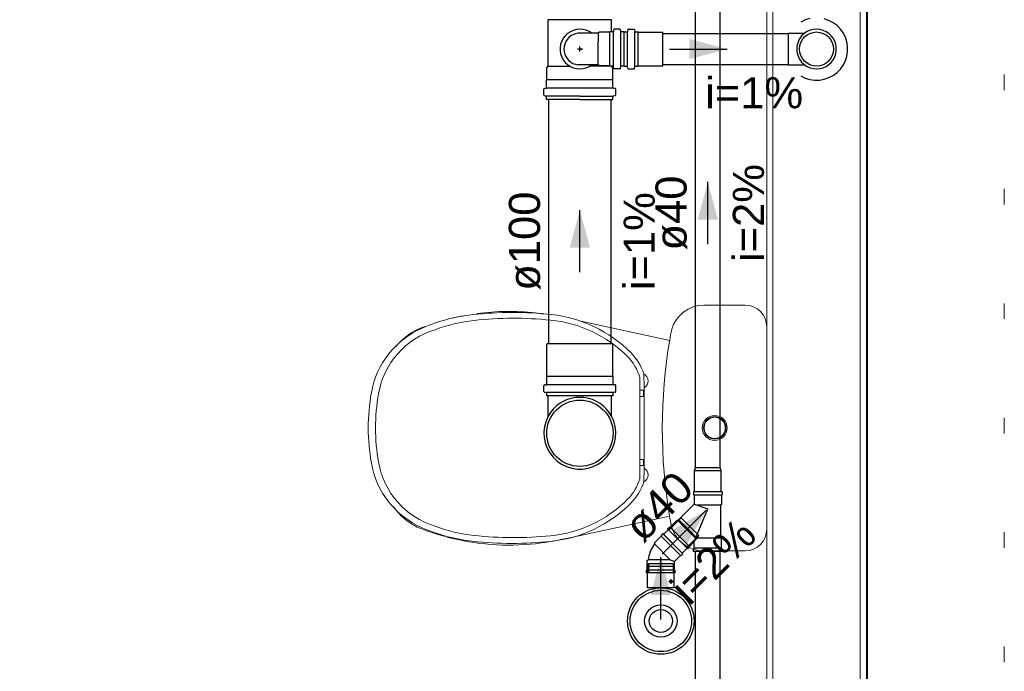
# Model space of a CAD drawing. Header units: millimetres. Extents: x -16331 to -10174, y -4135 to -3584.
# Tile 281 of 456: x -10286.39 to -10280.06, y -3948.66 to -3944.48. Entities that reach past the tile are written whole.
import ezdxf

# ---------------------------------------------------------------- set-up
doc = ezdxf.new("R2010")
doc.units = ezdxf.units.MM
doc.linetypes.add('DOT', pattern=[0.635, 0, -0.635])
for name, color, linetype in [('A-WALL', 7, 'Continuous'), ('CV-Condutos', 1, 'Continuous'), ('CV-Sentido conduto', 7, 'Continuous'), ('P-SANR-FIXT', 7, 'Continuous'), ('Simbolos', 7, 'Continuous'), ('Simbolos_int', 8, 'Continuous'), ('TQ-Condutos', 3, 'Continuous'), ('TQ-Sentido conduto', 7, 'Continuous'), ('TQ-Textos conduto', 7, 'Continuous')]:
    doc.layers.add(name, color=color, linetype=linetype)
for name, color, linetype, lineweight in [('CV-Textos conduto', 7, 'Continuous', 5), ('DI-Área do detalhe', 7, 'DOT', 0), ('I-WALL', 7, 'Continuous', 5), ('IFC-IfcSpace-Contorno', 250, 'Continuous', 5), ('IFC-IfcWallStandardCase-Contorno', 250, 'Continuous', 5), ('IFC-Viga-Contorno', 66, 'Continuous', 5)]:
    doc.layers.add(name, color=color, linetype=linetype, lineweight=lineweight)
doc.styles.add('Arial', font='arial.ttf', dxfattribs={"height": 100})

msp = doc.modelspace()

# ---------------------------------------------------------------- hatches: boundary and pattern name
at = {"layer": 'CV-Sentido conduto', "linetype": 'Continuous'}
msp.add_hatch(color=9, dxfattribs=at).paths.add_polyline_path([(-10281.8448, -3944.6668), (-10282.0863, -3944.6021), (-10282.0863, -3944.7315)])
at = {"layer": 'TQ-Sentido conduto', "linetype": 'Continuous'}
for points in [[(-10281.9685, -3945.5203), (-10282.0332, -3945.7618), (-10281.9038, -3945.7618)], [(-10282.7902, -3945.7008), (-10282.8549, -3945.9423), (-10282.7255, -3945.9423)], [(-10281.978, -3947.6295), (-10282.1945, -3947.7545), (-10282.103, -3947.846)], [(-10282.2702, -3947.9312), (-10282.3349, -3948.1726), (-10282.2055, -3948.1726)]]:
    msp.add_hatch(color=92, dxfattribs=at).paths.add_polyline_path(points)

# ---------------------------------------------------------------- linework, layer by layer
for p, q in [((-10282.5878, -3944.4783), (-10282.9942, -3944.4783)), ((-10282.672, -3944.5654), (-10282.803, -3944.5654)), ((-10282.6648, -3944.5582), (-10282.672, -3944.5654)), ((-10282.672, -3944.5654), (-10282.672, -3944.6198)), ((-10282.5976, -3944.5582), (-10282.6648, -3944.5582)), ((-10282.5976, -3944.7754), (-10282.5976, -3944.5582)), ((-10282.5781, -3944.5574), (-10282.5968, -3944.5574)), ((-10282.5744, -3944.7762), (-10282.5744, -3944.5574)), ((-10282.5732, -3944.5432), (-10282.5741, -3944.5537)), ((-10282.5341, -3944.5395), (-10282.5692, -3944.5396)), ((-10282.5303, -3944.5425), (-10282.5271, -3944.5544)), ((-10282.5262, -3944.7762), (-10282.5262, -3944.5574)), ((-10282.5058, -3944.5574), (-10282.5232, -3944.5574)), ((-10282.5058, -3944.7761), (-10282.5058, -3944.5574)), ((-10282.672, -3944.7682), (-10282.672, -3944.6198)), ((-10282.7742, -3944.6668), (-10282.8062, -3944.6668)), ((-10282.7902, -3944.6828), (-10282.7902, -3944.6508)), ((-10282.7902, -3944.6668), (-10282.7742, -3944.6668)), ((-10282.9942, -3944.7779), (-10282.8521, -3944.7779)), ((-10282.672, -3944.7682), (-10282.803, -3944.7682)), ((-10282.5875, -3944.7779), (-10282.7283, -3944.7779)), ((-10282.6648, -3944.7754), (-10282.672, -3944.7682)), ((-10282.5976, -3944.7754), (-10282.6648, -3944.7754)), ((-10282.5781, -3944.7762), (-10282.5968, -3944.7762)), ((-10282.5732, -3944.7903), (-10282.5741, -3944.7798)), ((-10282.5341, -3944.794), (-10282.5692, -3944.794)), ((-10282.5302, -3944.791), (-10282.5271, -3944.7791)), ((-10282.5058, -3944.7761), (-10282.5232, -3944.7762)), ((-10282.5787, -3944.8657), (-10283.003, -3944.8657)), ((-10282.5754, -3944.9187), (-10283.004, -3944.9187)), ((-10282.7909, -3944.9695), (-10283.004, -3944.9695)), ((-10282.7909, -3944.9903), (-10283.004, -3944.9903)), ((-10282.7909, -3944.9695), (-10282.5777, -3944.9695)), ((-10282.7909, -3944.9903), (-10282.5777, -3944.9903))]:
    msp.add_line(p, q)
for points in [[(-10282.7134, -3944.5654), (-10282.731, -3944.5542), (-10282.7502, -3944.546), (-10282.7705, -3944.5411), (-10282.7914, -3944.5396), (-10282.8122, -3944.5415), (-10282.8324, -3944.5468), (-10282.8514, -3944.5553), (-10282.8689, -3944.5668), (-10282.8842, -3944.581), (-10282.8969, -3944.5976), (-10282.9068, -3944.616), (-10282.9135, -3944.6357), (-10282.917, -3944.6563), (-10282.917, -3944.6772), (-10282.9135, -3944.6978), (-10282.9068, -3944.7176), (-10282.8969, -3944.736), (-10282.8842, -3944.7525), (-10282.8689, -3944.7667), (-10282.8514, -3944.7783), (-10282.8324, -3944.7868), (-10282.8122, -3944.7921), (-10282.7914, -3944.794), (-10282.7705, -3944.7925), (-10282.7502, -3944.7875), (-10282.731, -3944.7794), (-10282.7134, -3944.7682)], [(-10282.803, -3944.5654), (-10282.819, -3944.5687), (-10282.8343, -3944.5746), (-10282.8485, -3944.5828), (-10282.8612, -3944.5932), (-10282.872, -3944.6055), (-10282.8808, -3944.6194), (-10282.8872, -3944.6345), (-10282.8911, -3944.6504), (-10282.8924, -3944.6668), (-10282.8911, -3944.6831), (-10282.8872, -3944.6991), (-10282.8808, -3944.7141), (-10282.872, -3944.728), (-10282.8612, -3944.7403), (-10282.8485, -3944.7507), (-10282.8343, -3944.759), (-10282.819, -3944.7648), (-10282.803, -3944.7682)], [(-10282.5781, -3944.5574), (-10282.5774, -3944.5573), (-10282.5768, -3944.5572), (-10282.5762, -3944.5569), (-10282.5756, -3944.5565), (-10282.5751, -3944.5561), (-10282.5747, -3944.5556), (-10282.5744, -3944.555), (-10282.5742, -3944.5544), (-10282.5741, -3944.5537)], [(-10282.5692, -3944.5396), (-10282.5699, -3944.5396), (-10282.5705, -3944.5398), (-10282.5711, -3944.5401), (-10282.5716, -3944.5404), (-10282.5721, -3944.5409), (-10282.5725, -3944.5414), (-10282.5729, -3944.542), (-10282.5731, -3944.5426), (-10282.5732, -3944.5432)], [(-10282.5303, -3944.5425), (-10282.5304, -3944.542), (-10282.5307, -3944.5415), (-10282.5311, -3944.541), (-10282.5315, -3944.5406), (-10282.5319, -3944.5402), (-10282.5324, -3944.54), (-10282.533, -3944.5398), (-10282.5335, -3944.5396), (-10282.5341, -3944.5396)], [(-10282.5271, -3944.5544), (-10282.5269, -3944.555), (-10282.5266, -3944.5555), (-10282.5263, -3944.556), (-10282.5259, -3944.5564), (-10282.5254, -3944.5567), (-10282.5249, -3944.557), (-10282.5243, -3944.5572), (-10282.5238, -3944.5573), (-10282.5232, -3944.5574)], [(-10282.5741, -3944.7798), (-10282.5742, -3944.7792), (-10282.5744, -3944.7786), (-10282.5747, -3944.778), (-10282.5751, -3944.7775), (-10282.5756, -3944.777), (-10282.5762, -3944.7767), (-10282.5768, -3944.7764), (-10282.5774, -3944.7762), (-10282.5781, -3944.7762)], [(-10282.5732, -3944.7903), (-10282.5731, -3944.791), (-10282.5729, -3944.7916), (-10282.5725, -3944.7922), (-10282.5721, -3944.7927), (-10282.5716, -3944.7931), (-10282.5711, -3944.7935), (-10282.5705, -3944.7938), (-10282.5699, -3944.7939), (-10282.5692, -3944.794)], [(-10282.5341, -3944.794), (-10282.5335, -3944.7939), (-10282.533, -3944.7938), (-10282.5324, -3944.7936), (-10282.5319, -3944.7933), (-10282.5315, -3944.793), (-10282.5311, -3944.7926), (-10282.5307, -3944.7921), (-10282.5304, -3944.7916), (-10282.5303, -3944.791)], [(-10282.5232, -3944.7762), (-10282.5238, -3944.7762), (-10282.5243, -3944.7764), (-10282.5249, -3944.7766), (-10282.5254, -3944.7768), (-10282.5259, -3944.7772), (-10282.5263, -3944.7776), (-10282.5266, -3944.7781), (-10282.5269, -3944.7786), (-10282.5271, -3944.7791)]]:
    msp.add_lwpolyline(points)
at = {"layer": 'A-WALL', "lineweight": 5}
msp.add_line((-10280.9422, -3941.8285), (-10280.9422, -3953.7005), dxfattribs=at)
at = {"layer": 'CV-Condutos'}
for p, q in [((-10282.2578, -3944.5668), (-10281.4526, -3944.5668)), ((-10282.2578, -3944.7668), (-10281.4526, -3944.7668))]:
    msp.add_line(p, q, dxfattribs=at)
for points in [[(-10281.3125, -3944.4713), (-10281.3422, -3944.4802), (-10281.3702, -3944.4936)], [(-10281.3702, -3944.84), (-10281.3422, -3944.8534), (-10281.3125, -3944.8622), (-10281.2818, -3944.8664), (-10281.2508, -3944.8658), (-10281.2203, -3944.8605), (-10281.191, -3944.8504), (-10281.1635, -3944.836), (-10281.1387, -3944.8175), (-10281.117, -3944.7953), (-10281.0989, -3944.7701), (-10281.085, -3944.7424), (-10281.0756, -3944.7129), (-10281.0708, -3944.6823), (-10281.0708, -3944.6513), (-10281.0756, -3944.6207), (-10281.085, -3944.5911), (-10281.0989, -3944.5634), (-10281.117, -3944.5382), (-10281.1387, -3944.5161), (-10281.1635, -3944.4976), (-10281.191, -3944.4831), (-10281.2203, -3944.4731)]]:
    msp.add_lwpolyline(points, dxfattribs=at)
at = {"layer": 'CV-Sentido conduto'}
msp.add_lwpolyline([(-10282.2156, -3944.6668), (-10281.8448, -3944.6668)], dxfattribs=at)
at = {"layer": 'DI-Área do detalhe'}
msp.add_lwpolyline([(-10289.935, -3932.3352), (-10280.0643, -3932.3352), (-10280.0643, -3955.0332), (-10289.935, -3955.0332), (-10289.935, -3932.3352)], dxfattribs=at)
at = {"layer": 'I-WALL', "lineweight": 5}
for p, q in [((-10281.5902, -3941.8205), (-10281.5902, -3952.7005)), ((-10280.9502, -3953.7005), (-10280.9502, -3941.8205))]:
    msp.add_line(p, q, dxfattribs=at)
at = {"layer": 'IFC-IfcSpace-Contorno', "lineweight": 5}
for p, q in [((-10280.9498, -3941.8205), (-10280.9498, -3952.3848)), ((-10281.5898, -3945.1459), (-10281.5898, -3942.7669)), ((-10281.5898, -3946.7703), (-10281.5898, -3945.1459)), ((-10281.5898, -3952.083), (-10281.5898, -3946.7703))]:
    msp.add_line(p, q, dxfattribs=at)
at = {"layer": 'IFC-IfcWallStandardCase-Contorno', "lineweight": 5}
for p, q in [((-10281.5898, -3941.8205), (-10281.5898, -3949.3896)), ((-10280.9498, -3949.3896), (-10280.9498, -3941.8205))]:
    msp.add_line(p, q, dxfattribs=at)
at = {"layer": 'IFC-Viga-Contorno', "lineweight": 5}
for p, q in [((-10281.5502, -3943.0205), (-10281.5502, -3951.5001)), ((-10280.9902, -3951.5001), (-10280.9902, -3943.0205))]:
    msp.add_line(p, q, dxfattribs=at)
at = {"layer": 'P-SANR-FIXT', "lineweight": 5}
for p, q in [((-10281.994, -3946.3118), (-10281.7291, -3946.3118)), ((-10282.7832, -3946.4154), (-10282.2134, -3946.5387)), ((-10282.406, -3946.774), (-10282.406, -3947.427)), ((-10282.378, -3946.8424), (-10282.3796, -3946.7538)), ((-10282.378, -3946.8424), (-10282.378, -3947.3587)), ((-10282.3807, -3946.8585), (-10282.406, -3946.8585)), ((-10282.3807, -3946.8985), (-10282.406, -3946.8985)), ((-10282.3807, -3946.8985), (-10282.3807, -3946.8585)), ((-10282.3807, -3947.3025), (-10282.406, -3947.3025)), ((-10282.3807, -3947.3425), (-10282.406, -3947.3425)), ((-10282.3807, -3947.3025), (-10282.3807, -3947.3425)), ((-10282.378, -3947.3587), (-10282.3796, -3947.4472)), ((-10282.2141, -3947.6669), (-10282.8646, -3947.8077)), ((-10281.7291, -3947.8899), (-10281.9947, -3947.89))]:
    msp.add_line(p, q, dxfattribs=at)
for radius in [0.08, 0.072, 0.068]:
    msp.add_circle((-10281.924, -3947.1003), radius, dxfattribs=at)
for centre, radius, start, end in [((-10281.9941, -3946.5266), 0.2148, 89.9862, 163.91059), ((-10281.7291, -3946.4508), 0.139, 0, 89.9862), ((-10283.3586, -3947.4749), 1.1087, 96.34265, 113.59763), ((-10283.2442, -3947.9096), 1.5574, 100.80435, 103.50912), ((-10283.2229, -3948.6957), 2.337, 83.8664, 96.34265), ((-10283.2152, -3948.6924), 2.2965, 84.09023, 96.34293), ((-10283.2442, -3947.9096), 1.5574, 83.7439, 97.62475), ((-10283.4059, -3948.8991), 2.5592, 81.36322, 82.55951), ((-10283.0641, -3947.2144), 0.8472, 44.84375, 83.83496), ((-10283.5785, -3946.9713), 0.5592, 113.59763, 170.13335), ((-10283.5672, -3946.9699), 0.5235, 107.02426, 170.18535), ((-10283.6587, -3946.8293), 0.4014, 115.90593, 141.10181), ((-10283.2442, -3947.9096), 1.5574, 110.26699, 112.2561), ((-10283.3508, -3947.4728), 1.0694, 96.34293, 110.22646), ((-10283.0563, -3947.2123), 0.808, 44.84368, 84.48923), ((-10278.9287, -3947.0955), 3.3316, 169.12679, 170.37973), ((-10278.8696, -3947.1037), 3.3914, 170.35838, 189.53443), ((-10282.7018, -3946.8598), 0.308, 16.16272, 44.84368), ((-10282.7096, -3946.8618), 0.3472, 18.11259, 44.84368), ((-10282.402, -3946.7985), 0.05, 298.70336, 63.39741), ((-10282.7508, -3947.1145), 1.3992, 170.16461, 179.42676), ((-10282.743, -3947.1125), 1.36, 170.18535, 179.49444), ((-10282.7508, -3947.0865), 1.3992, 180.57324, 189.83539), ((-10282.743, -3947.0885), 1.36, 180.50556, 189.81465), ((-10283.5785, -3947.2297), 0.5592, 189.86665, 246.40237), ((-10283.5672, -3947.2311), 0.5235, 189.81465, 252.97574), ((-10282.402, -3947.4025), 0.05, 296.60259, 61.29664), ((-10282.7018, -3947.3413), 0.308, 315.15632, 343.83728), ((-10282.7096, -3947.3393), 0.3472, 315.15632, 341.88741), ((-10283.6587, -3947.3762), 0.4014, 215.04504, 244.09407), ((-10283.0563, -3946.9887), 0.808, 275.51077, 315.15632), ((-10283.0641, -3946.9867), 0.8472, 276.16504, 315.15625), ((-10278.9294, -3947.11), 3.3316, 189.62283, 190.63748), ((-10283.3508, -3946.7282), 1.0694, 249.77354, 263.65707), ((-10281.9948, -3947.6752), 0.2148, 193.40918, 270.0138), ((-10283.2442, -3946.2959), 1.5574, 247.7439, 254.68965), ((-10283.3586, -3946.7262), 1.1087, 246.40237, 263.65735), ((-10283.2152, -3945.5086), 2.2965, 263.65707, 275.90977), ((-10281.7291, -3947.7509), 0.139, 270.0138, 0), ((-10283.2442, -3946.2959), 1.5574, 255.14655, 276.2561), ((-10283.2229, -3945.5054), 2.337, 263.65735, 276.1336), ((-10283.4059, -3945.3064), 2.5592, 277.44049, 279.64802), ((-10283.4059, -3945.3064), 2.5592, 279.90187, 282.2113)]:
    msp.add_arc(centre, radius, start, end, dxfattribs=at)
at = {"layer": 'Simbolos'}
for p, q in [((-10282.9942, -3944.7779), (-10282.9942, -3944.4783)), ((-10282.5878, -3944.5574), (-10282.5878, -3944.4783)), ((-10282.5058, -3944.7762), (-10282.5058, -3944.5574)), ((-10282.5058, -3944.5574), (-10282.4884, -3944.5574)), ((-10282.4814, -3944.5425), (-10282.4845, -3944.5544)), ((-10282.4775, -3944.5396), (-10282.4424, -3944.5396)), ((-10282.4384, -3944.5432), (-10282.4375, -3944.5537)), ((-10282.4335, -3944.5574), (-10282.4148, -3944.5574)), ((-10282.4148, -3944.5574), (-10282.414, -3944.5582)), ((-10282.414, -3944.5582), (-10282.2578, -3944.5582)), ((-10281.4526, -3944.5654), (-10281.347, -3944.5654)), ((-10283.003, -3944.7867), (-10282.9942, -3944.7779)), ((-10283.003, -3944.8657), (-10283.003, -3944.7867)), ((-10282.5878, -3944.7779), (-10282.5878, -3944.7762)), ((-10282.5787, -3944.7867), (-10282.5875, -3944.7779)), ((-10282.5787, -3944.8657), (-10282.5787, -3944.7867)), ((-10282.5058, -3944.7762), (-10282.4884, -3944.7762)), ((-10282.4814, -3944.791), (-10282.4845, -3944.7791)), ((-10282.4775, -3944.794), (-10282.4424, -3944.794)), ((-10282.4384, -3944.7903), (-10282.4375, -3944.7798)), ((-10282.4335, -3944.7762), (-10282.4148, -3944.7762)), ((-10282.4148, -3944.7762), (-10282.414, -3944.7754)), ((-10282.414, -3944.7754), (-10282.2578, -3944.7754)), ((-10281.4526, -3944.7682), (-10281.347, -3944.7682)), ((-10283.004, -3944.8667), (-10283.003, -3944.8657)), ((-10283.004, -3944.915), (-10283.004, -3944.8667)), ((-10282.5777, -3944.8667), (-10282.5787, -3944.8657)), ((-10282.5777, -3944.915), (-10282.5777, -3944.8667)), ((-10283.0216, -3944.9617), (-10283.0216, -3944.9239)), ((-10283.018, -3944.9199), (-10283.0076, -3944.919)), ((-10282.5638, -3944.9199), (-10282.5741, -3944.919)), ((-10282.5601, -3944.9617), (-10282.5601, -3944.9239)), ((-10283.0186, -3944.9656), (-10283.007, -3944.9687)), ((-10283.004, -3944.9903), (-10283.004, -3944.9725)), ((-10282.5777, -3944.9903), (-10282.5777, -3944.9725)), ((-10282.5631, -3944.9656), (-10282.5748, -3944.9687)), ((-10283.0022, -3946.7701), (-10283.0022, -3946.5607)), ((-10282.5782, -3946.7701), (-10282.5782, -3946.5607)), ((-10283.0032, -3946.7711), (-10283.0022, -3946.7701)), ((-10283.0032, -3946.8194), (-10283.0032, -3946.7711)), ((-10282.5772, -3946.7711), (-10282.5782, -3946.7701)), ((-10282.5772, -3946.8194), (-10282.5772, -3946.7711)), ((-10283.0208, -3946.8661), (-10283.0208, -3946.8283)), ((-10283.0172, -3946.8243), (-10283.0068, -3946.8234)), ((-10282.5632, -3946.8243), (-10282.5736, -3946.8234)), ((-10282.5596, -3946.8661), (-10282.5596, -3946.8283)), ((-10283.0178, -3946.87), (-10283.0062, -3946.8731)), ((-10283.0032, -3946.8947), (-10283.0032, -3946.877)), ((-10282.5772, -3946.8947), (-10283.0032, -3946.8947)), ((-10282.9934, -3947.0257), (-10282.9934, -3946.8947)), ((-10282.587, -3947.0257), (-10282.587, -3946.8947)), ((-10282.5772, -3946.8947), (-10282.5772, -3946.877)), ((-10282.5626, -3946.87), (-10282.5742, -3946.8731)), ((-10282.0533, -3947.3756), (-10282.0485, -3947.3577)), ((-10282.0533, -3947.5116), (-10282.0533, -3947.3756)), ((-10281.8837, -3947.3756), (-10281.8885, -3947.3577)), ((-10281.8837, -3947.5116), (-10281.8837, -3947.3756)), ((-10282.0597, -3947.5116), (-10282.0597, -3947.5276)), ((-10281.8773, -3947.5116), (-10282.0597, -3947.5116)), ((-10282.0597, -3947.5276), (-10282.0557, -3947.5316)), ((-10282.0557, -3947.5316), (-10282.0557, -3947.5874)), ((-10281.8837, -3947.5116), (-10282.0533, -3947.5116)), ((-10281.8773, -3947.5276), (-10281.8813, -3947.5316)), ((-10281.8813, -3947.5316), (-10281.8813, -3947.5916)), ((-10281.8773, -3947.5116), (-10281.8773, -3947.5276)), ((-10282.1602, -3947.6953), (-10282.0581, -3947.5931)), ((-10281.8813, -3947.5916), (-10281.8861, -3947.5964)), ((-10281.8861, -3947.5964), (-10281.8861, -3947.8088)), ((-10282.2524, -3947.784), (-10282.1562, -3947.6878)), ((-10282.2095, -3947.7377), (-10282.167, -3947.6953)), ((-10282.167, -3947.6953), (-10282.1602, -3947.6953)), ((-10282.1562, -3947.6878), (-10282.1401, -3947.6786)), ((-10282.2682, -3947.7965), (-10282.3106, -3947.8389)), ((-10282.2569, -3947.7795), (-10282.2682, -3947.7908)), ((-10282.2682, -3947.7908), (-10282.2682, -3947.7965)), ((-10282.1279, -3947.9085), (-10282.2569, -3947.7795)), ((-10282.1324, -3947.9039), (-10282.2524, -3947.784)), ((-10282.2264, -3947.749), (-10282.2151, -3947.7377)), ((-10282.2264, -3947.749), (-10282.0975, -3947.878)), ((-10282.2151, -3947.7377), (-10282.2095, -3947.7377)), ((-10282.0363, -3947.8078), (-10282.027, -3947.7917)), ((-10282.3106, -3947.8389), (-10282.3106, -3947.8457)), ((-10282.1324, -3947.9039), (-10282.0363, -3947.8078)), ((-10282.0862, -3947.861), (-10282.0626, -3947.8374)), ((-10282.0862, -3947.8667), (-10282.0862, -3947.861)), ((-10282.0557, -3947.8736), (-10282.0557, -3947.8402)), ((-10281.8813, -3947.8136), (-10281.8861, -3947.8088)), ((-10281.8813, -3947.8736), (-10281.8813, -3947.8136)), ((-10282.1449, -3947.9198), (-10282.183, -3947.9579)), ((-10282.1392, -3947.9198), (-10282.1449, -3947.9198)), ((-10282.1279, -3947.9085), (-10282.1392, -3947.9198)), ((-10282.0975, -3947.878), (-10282.0862, -3947.8667)), ((-10282.0597, -3947.8776), (-10282.0557, -3947.8736)), ((-10282.0597, -3947.8936), (-10282.0597, -3947.8776)), ((-10281.8773, -3947.8936), (-10282.0597, -3947.8936)), ((-10281.8773, -3947.8776), (-10281.8813, -3947.8736)), ((-10281.8773, -3947.8936), (-10281.8773, -3947.8776)), ((-10282.3574, -3947.9517), (-10282.3526, -3947.9469)), ((-10282.3574, -3948.0117), (-10282.3574, -3947.9517)), ((-10282.355, -3947.9905), (-10282.3502, -3947.9726)), ((-10282.1854, -3947.9905), (-10282.1902, -3947.9726)), ((-10282.183, -3948.0117), (-10282.183, -3947.9579)), ((-10282.3614, -3948.0157), (-10282.3574, -3948.0117)), ((-10282.3614, -3948.0317), (-10282.3614, -3948.0157)), ((-10282.179, -3948.0317), (-10282.3614, -3948.0317)), ((-10282.355, -3948.1265), (-10282.355, -3947.9905)), ((-10282.1854, -3948.1265), (-10282.1854, -3947.9905)), ((-10282.179, -3948.0157), (-10282.183, -3948.0117)), ((-10282.179, -3948.0317), (-10282.179, -3948.0157)), ((-10282.1854, -3948.1265), (-10282.355, -3948.1265))]:
    msp.add_line(p, q, dxfattribs=at)
for points in [[(-10282.4884, -3944.5574), (-10282.4878, -3944.5573), (-10282.4872, -3944.5572), (-10282.4867, -3944.557), (-10282.4862, -3944.5567), (-10282.4857, -3944.5564), (-10282.4853, -3944.556), (-10282.485, -3944.5555), (-10282.4847, -3944.555), (-10282.4845, -3944.5544)], [(-10282.4775, -3944.5396), (-10282.4781, -3944.5396), (-10282.4786, -3944.5398), (-10282.4792, -3944.54), (-10282.4797, -3944.5402), (-10282.4801, -3944.5406), (-10282.4805, -3944.541), (-10282.4809, -3944.5415), (-10282.4811, -3944.542), (-10282.4813, -3944.5425)], [(-10282.4385, -3944.5432), (-10282.4386, -3944.5426), (-10282.4388, -3944.542), (-10282.4391, -3944.5414), (-10282.4395, -3944.5409), (-10282.44, -3944.5404), (-10282.4405, -3944.5401), (-10282.4411, -3944.5398), (-10282.4418, -3944.5396), (-10282.4424, -3944.5396)], [(-10282.4375, -3944.5537), (-10282.4374, -3944.5544), (-10282.4372, -3944.555), (-10282.4369, -3944.5556), (-10282.4365, -3944.5561), (-10282.436, -3944.5565), (-10282.4354, -3944.5569), (-10282.4348, -3944.5572), (-10282.4342, -3944.5573), (-10282.4335, -3944.5574)], [(-10281.347, -3944.5654), (-10281.357, -3944.5738), (-10281.366, -3944.5831), (-10281.3741, -3944.5934), (-10281.381, -3944.6044), (-10281.3868, -3944.6161), (-10281.3914, -3944.6283), (-10281.3947, -3944.6409), (-10281.3967, -3944.6538), (-10281.3974, -3944.6668), (-10281.3967, -3944.6798), (-10281.3947, -3944.6927), (-10281.3914, -3944.7053), (-10281.3868, -3944.7175), (-10281.381, -3944.7292), (-10281.3741, -3944.7402), (-10281.366, -3944.7504), (-10281.357, -3944.7598), (-10281.347, -3944.7682)], [(-10281.347, -3944.7682), (-10281.3294, -3944.7794), (-10281.3101, -3944.7875), (-10281.2898, -3944.7925), (-10281.269, -3944.794), (-10281.2482, -3944.7921), (-10281.228, -3944.7868), (-10281.2089, -3944.7783), (-10281.1915, -3944.7667), (-10281.1762, -3944.7525), (-10281.1635, -3944.736), (-10281.1536, -3944.7176), (-10281.1468, -3944.6978), (-10281.1434, -3944.6772), (-10281.1434, -3944.6563), (-10281.1468, -3944.6357), (-10281.1536, -3944.616), (-10281.1635, -3944.5976), (-10281.1762, -3944.581), (-10281.1915, -3944.5668), (-10281.2089, -3944.5553), (-10281.228, -3944.5468), (-10281.2482, -3944.5415), (-10281.269, -3944.5396), (-10281.2898, -3944.5411), (-10281.3101, -3944.546), (-10281.3294, -3944.5542), (-10281.347, -3944.5654)], [(-10282.4845, -3944.7791), (-10282.4847, -3944.7786), (-10282.485, -3944.7781), (-10282.4853, -3944.7776), (-10282.4857, -3944.7772), (-10282.4862, -3944.7768), (-10282.4867, -3944.7766), (-10282.4872, -3944.7764), (-10282.4878, -3944.7762), (-10282.4884, -3944.7762)], [(-10282.4813, -3944.791), (-10282.4811, -3944.7916), (-10282.4809, -3944.7921), (-10282.4805, -3944.7926), (-10282.4801, -3944.793), (-10282.4797, -3944.7933), (-10282.4792, -3944.7936), (-10282.4786, -3944.7938), (-10282.4781, -3944.7939), (-10282.4775, -3944.794)], [(-10282.4424, -3944.794), (-10282.4418, -3944.7939), (-10282.4411, -3944.7938), (-10282.4405, -3944.7935), (-10282.44, -3944.7931), (-10282.4395, -3944.7927), (-10282.4391, -3944.7922), (-10282.4388, -3944.7916), (-10282.4386, -3944.791), (-10282.4385, -3944.7903)], [(-10282.4335, -3944.7762), (-10282.4342, -3944.7762), (-10282.4348, -3944.7764), (-10282.4354, -3944.7767), (-10282.436, -3944.777), (-10282.4365, -3944.7775), (-10282.4369, -3944.778), (-10282.4372, -3944.7786), (-10282.4374, -3944.7792), (-10282.4375, -3944.7798)], [(-10283.0179, -3944.9199), (-10283.0186, -3944.92), (-10283.0192, -3944.9202), (-10283.0198, -3944.9206), (-10283.0203, -3944.921), (-10283.0208, -3944.9215), (-10283.0211, -3944.922), (-10283.0214, -3944.9226), (-10283.0215, -3944.9232), (-10283.0216, -3944.9239)], [(-10283.0076, -3944.919), (-10283.007, -3944.9189), (-10283.0064, -3944.9187), (-10283.0058, -3944.9184), (-10283.0053, -3944.918), (-10283.0048, -3944.9175), (-10283.0045, -3944.9169), (-10283.0042, -3944.9163), (-10283.004, -3944.9157), (-10283.004, -3944.915)], [(-10282.5777, -3944.915), (-10282.5777, -3944.9157), (-10282.5775, -3944.9163), (-10282.5772, -3944.9169), (-10282.5769, -3944.9175), (-10282.5764, -3944.918), (-10282.5759, -3944.9184), (-10282.5753, -3944.9187), (-10282.5747, -3944.9189), (-10282.5741, -3944.919)], [(-10282.5601, -3944.9239), (-10282.5602, -3944.9232), (-10282.5603, -3944.9226), (-10282.5606, -3944.922), (-10282.561, -3944.9215), (-10282.5614, -3944.921), (-10282.5619, -3944.9206), (-10282.5625, -3944.9202), (-10282.5631, -3944.92), (-10282.5638, -3944.9199)], [(-10283.0216, -3944.9617), (-10283.0216, -3944.9623), (-10283.0214, -3944.9629), (-10283.0212, -3944.9634), (-10283.0209, -3944.9639), (-10283.0206, -3944.9644), (-10283.0202, -3944.9648), (-10283.0197, -3944.9651), (-10283.0192, -3944.9654), (-10283.0186, -3944.9656)], [(-10283.004, -3944.9725), (-10283.004, -3944.972), (-10283.0042, -3944.9714), (-10283.0044, -3944.9709), (-10283.0047, -3944.9703), (-10283.005, -3944.9699), (-10283.0054, -3944.9695), (-10283.0059, -3944.9691), (-10283.0064, -3944.9689), (-10283.007, -3944.9687)], [(-10282.5748, -3944.9687), (-10282.5753, -3944.9689), (-10282.5758, -3944.9691), (-10282.5763, -3944.9695), (-10282.5767, -3944.9699), (-10282.5771, -3944.9703), (-10282.5773, -3944.9709), (-10282.5775, -3944.9714), (-10282.5777, -3944.972), (-10282.5777, -3944.9725)], [(-10282.5631, -3944.9656), (-10282.5625, -3944.9654), (-10282.562, -3944.9651), (-10282.5615, -3944.9648), (-10282.5611, -3944.9644), (-10282.5608, -3944.9639), (-10282.5605, -3944.9634), (-10282.5603, -3944.9629), (-10282.5602, -3944.9623), (-10282.5601, -3944.9617)], [(-10283.0171, -3946.8243), (-10283.0178, -3946.8244), (-10283.0184, -3946.8247), (-10283.019, -3946.825), (-10283.0195, -3946.8254), (-10283.02, -3946.8259), (-10283.0203, -3946.8264), (-10283.0206, -3946.827), (-10283.0207, -3946.8277), (-10283.0208, -3946.8283)], [(-10283.0068, -3946.8234), (-10283.0062, -3946.8233), (-10283.0056, -3946.8231), (-10283.005, -3946.8228), (-10283.0045, -3946.8224), (-10283.004, -3946.8219), (-10283.0037, -3946.8213), (-10283.0034, -3946.8207), (-10283.0032, -3946.8201), (-10283.0032, -3946.8194)], [(-10282.5772, -3946.8194), (-10282.5771, -3946.8201), (-10282.577, -3946.8207), (-10282.5767, -3946.8213), (-10282.5764, -3946.8219), (-10282.5759, -3946.8224), (-10282.5754, -3946.8228), (-10282.5748, -3946.8231), (-10282.5742, -3946.8233), (-10282.5735, -3946.8234)], [(-10282.5596, -3946.8283), (-10282.5596, -3946.8277), (-10282.5598, -3946.827), (-10282.5601, -3946.8264), (-10282.5604, -3946.8259), (-10282.5609, -3946.8254), (-10282.5614, -3946.825), (-10282.562, -3946.8247), (-10282.5626, -3946.8244), (-10282.5632, -3946.8243)], [(-10283.0208, -3946.8661), (-10283.0208, -3946.8667), (-10283.0206, -3946.8673), (-10283.0204, -3946.8678), (-10283.0201, -3946.8683), (-10283.0198, -3946.8688), (-10283.0194, -3946.8692), (-10283.0189, -3946.8695), (-10283.0184, -3946.8698), (-10283.0178, -3946.87)], [(-10283.0032, -3946.877), (-10283.0032, -3946.8764), (-10283.0034, -3946.8758), (-10283.0036, -3946.8753), (-10283.0039, -3946.8748), (-10283.0042, -3946.8743), (-10283.0046, -3946.8739), (-10283.0051, -3946.8736), (-10283.0056, -3946.8733), (-10283.0062, -3946.8731)], [(-10282.587, -3947.0257), (-10282.6015, -3947.0022), (-10282.6187, -3946.9806), (-10282.6383, -3946.9612), (-10282.6602, -3946.9443), (-10282.6839, -3946.9301), (-10282.7091, -3946.9189), (-10282.7355, -3946.9107), (-10282.7626, -3946.9058), (-10282.7902, -3946.9041), (-10282.8178, -3946.9058), (-10282.8449, -3946.9107), (-10282.8713, -3946.9189), (-10282.8965, -3946.9301), (-10282.9202, -3946.9443), (-10282.9421, -3946.9612), (-10282.9617, -3946.9806), (-10282.9789, -3947.0022), (-10282.9934, -3947.0257)], [(-10282.5742, -3946.8731), (-10282.5748, -3946.8733), (-10282.5753, -3946.8736), (-10282.5758, -3946.8739), (-10282.5762, -3946.8743), (-10282.5765, -3946.8748), (-10282.5768, -3946.8753), (-10282.577, -3946.8758), (-10282.5772, -3946.8764), (-10282.5772, -3946.877)], [(-10282.5626, -3946.87), (-10282.562, -3946.8698), (-10282.5615, -3946.8695), (-10282.561, -3946.8692), (-10282.5606, -3946.8688), (-10282.5603, -3946.8683), (-10282.56, -3946.8678), (-10282.5598, -3946.8673), (-10282.5596, -3946.8667), (-10282.5596, -3946.8661)], [(-10282.9934, -3947.0257), (-10283.0076, -3947.0579), (-10283.0168, -3947.0919), (-10283.0207, -3947.1269), (-10283.0192, -3947.1621), (-10283.0123, -3947.1966), (-10283.0003, -3947.2297), (-10282.9834, -3947.2606), (-10282.962, -3947.2886), (-10282.9366, -3947.3129), (-10282.9077, -3947.3331), (-10282.8762, -3947.3487), (-10282.8426, -3947.3593), (-10282.8078, -3947.3647), (-10282.7726, -3947.3647), (-10282.7378, -3947.3593), (-10282.7042, -3947.3487), (-10282.6726, -3947.3331), (-10282.6438, -3947.3129), (-10282.6184, -3947.2886), (-10282.597, -3947.2606), (-10282.5801, -3947.2297), (-10282.5681, -3947.1966), (-10282.5612, -3947.1621), (-10282.5597, -3947.1269), (-10282.5636, -3947.0919), (-10282.5728, -3947.0579), (-10282.587, -3947.0257)], [(-10282.0581, -3947.5931), (-10282.0576, -3947.5926), (-10282.0572, -3947.592), (-10282.0568, -3947.5914), (-10282.0565, -3947.5908), (-10282.0562, -3947.5902), (-10282.056, -3947.5895), (-10282.0558, -3947.5888), (-10282.0558, -3947.5881), (-10282.0557, -3947.5874)], [(-10282.3106, -3947.8457), (-10282.3176, -3947.8558), (-10282.324, -3947.8663), (-10282.3299, -3947.8771), (-10282.3352, -3947.8882), (-10282.3399, -3947.8995), (-10282.344, -3947.9111), (-10282.3475, -3947.9229), (-10282.3504, -3947.9349), (-10282.3526, -3947.9469)], [(-10282.0557, -3947.8402), (-10282.0558, -3947.8397), (-10282.0559, -3947.8392), (-10282.056, -3947.8387), (-10282.0563, -3947.8382), (-10282.0566, -3947.8378), (-10282.0569, -3947.8374), (-10282.0573, -3947.8371), (-10282.0577, -3947.8368), (-10282.0582, -3947.8365), (-10282.0587, -3947.8364), (-10282.0592, -3947.8363), (-10282.0597, -3947.8362), (-10282.0602, -3947.8363), (-10282.0608, -3947.8364), (-10282.0613, -3947.8365), (-10282.0617, -3947.8368), (-10282.0622, -3947.8371), (-10282.0626, -3947.8374)]]:
    msp.add_lwpolyline(points, dxfattribs=at)
for radius in [0.214, 0.104]:
    msp.add_circle((-10282.2702, -3948.3405), radius, dxfattribs=at)
at = {"layer": 'Simbolos_int'}
for p, q in [((-10282.4853, -3944.7762), (-10282.4853, -3944.5574)), ((-10282.4372, -3944.7762), (-10282.4372, -3944.5574)), ((-10282.4148, -3944.7762), (-10282.4148, -3944.5574)), ((-10282.2578, -3944.7754), (-10282.2578, -3944.5582)), ((-10281.4526, -3944.5654), (-10281.4526, -3944.7682)), ((-10282.5782, -3946.5607), (-10283.0022, -3946.5607)), ((-10282.5782, -3946.7701), (-10283.0022, -3946.7701)), ((-10282.5772, -3946.8231), (-10283.0032, -3946.8231)), ((-10282.5772, -3946.8739), (-10283.0032, -3946.8739)), ((-10282.587, -3946.8947), (-10282.9934, -3946.8947)), ((-10281.8837, -3947.3756), (-10282.0533, -3947.3756)), ((-10281.8885, -3947.3577), (-10282.0485, -3947.3577)), ((-10281.8813, -3947.5316), (-10282.0557, -3947.5316)), ((-10282.0562, -3947.59), (-10281.9685, -3947.6201)), ((-10281.8861, -3947.5964), (-10282.0375, -3947.5964)), ((-10282.0582, -3947.8366), (-10281.9685, -3947.6201)), ((-10282.1602, -3947.6953), (-10282.0467, -3947.8088)), ((-10282.0363, -3947.8078), (-10282.1562, -3947.6878)), ((-10282.027, -3947.7917), (-10282.1401, -3947.6786)), ((-10282.1449, -3947.9198), (-10282.2682, -3947.7965)), ((-10282.2095, -3947.7377), (-10282.0862, -3947.861)), ((-10282.3106, -3947.8457), (-10282.2094, -3947.9469)), ((-10281.8861, -3947.8088), (-10282.0467, -3947.8088)), ((-10281.8813, -3947.8736), (-10282.0557, -3947.8736)), ((-10282.2094, -3947.9469), (-10282.3526, -3947.9469)), ((-10282.1902, -3947.9726), (-10282.3502, -3947.9726)), ((-10282.2094, -3947.9469), (-10282.1978, -3947.9517)), ((-10282.1978, -3947.9517), (-10282.183, -3947.9579)), ((-10282.3574, -3948.0117), (-10282.183, -3948.0117)), ((-10282.1854, -3947.9905), (-10282.355, -3947.9905))]:
    msp.add_line(p, q, dxfattribs=at)
for centre, radius in [((-10281.2702, -3944.6668), 0.1094), ((-10282.7902, -3947.1347), 0.213), ((-10282.2702, -3948.3405), 0.197), ((-10282.2702, -3948.3405), 0.074)]:
    msp.add_circle(centre, radius, dxfattribs=at)
at = {"layer": 'TQ-Condutos'}
for p, q in [((-10282.0485, -3947.3577), (-10282.0485, -3944.1865)), ((-10281.8885, -3947.3577), (-10281.8885, -3944.1865)), ((-10282.9902, -3946.5607), (-10282.9902, -3944.9903)), ((-10282.5902, -3946.5607), (-10282.5902, -3944.9903)), ((-10282.1401, -3947.6786), (-10282.2185, -3947.757)), ((-10282.027, -3947.7917), (-10282.1054, -3947.8701)), ((-10282.0485, -3950.2698), (-10282.0485, -3947.8936)), ((-10281.8885, -3950.2698), (-10281.8885, -3947.8936)), ((-10282.3502, -3947.9726), (-10282.3502, -3948.0317)), ((-10282.1902, -3947.9726), (-10282.1902, -3948.0317))]:
    msp.add_line(p, q, dxfattribs=at)
at = {"layer": 'TQ-Sentido conduto'}
for points in [[(-10281.9685, -3945.9202), (-10281.9685, -3945.5203)], [(-10282.7902, -3946.1008), (-10282.7902, -3945.7008)], [(-10282.2608, -3947.9123), (-10281.978, -3947.6295)], [(-10282.2702, -3948.3311), (-10282.2702, -3947.9312)]]:
    msp.add_lwpolyline(points, dxfattribs=at)

# ---------------------------------------------------------------- texts
at = {"layer": 'CV-Textos conduto', "insert": (-10281.6708, -3945.0494), "char_height": 0.2, "width": 1.257927, "attachment_point": 8, "line_spacing_factor": 0.6, "style": 'Arial'}
msp.add_mtext('i=1%', dxfattribs=at)
at = {"layer": 'TQ-Textos conduto', "char_height": 0.2, "attachment_point": 8, "line_spacing_factor": 0.6, "style": 'Arial'}
for s, insert, width, rotation in [('i=2%', (-10281.6059, -3945.7203), 1.257927, 90.00021), ('ø40', (-10282.0992, -3945.7203), 0.962805, 90.00021), ('ø100', (-10283.0409, -3945.9008), 1.273476, 90.00021), ('i=1%', (-10282.3075, -3945.9008), 1.257927, 90.00021), ('ø40', (-10282.2118, -3947.6785), 0.962805, 45.00011), ('i=2%', (-10281.8629, -3948.0274), 1.257927, 45.00011)]:
    msp.add_mtext(s, dxfattribs=dict(at, insert=insert, width=width, rotation=rotation))

doc.saveas('drawing.dxf')
